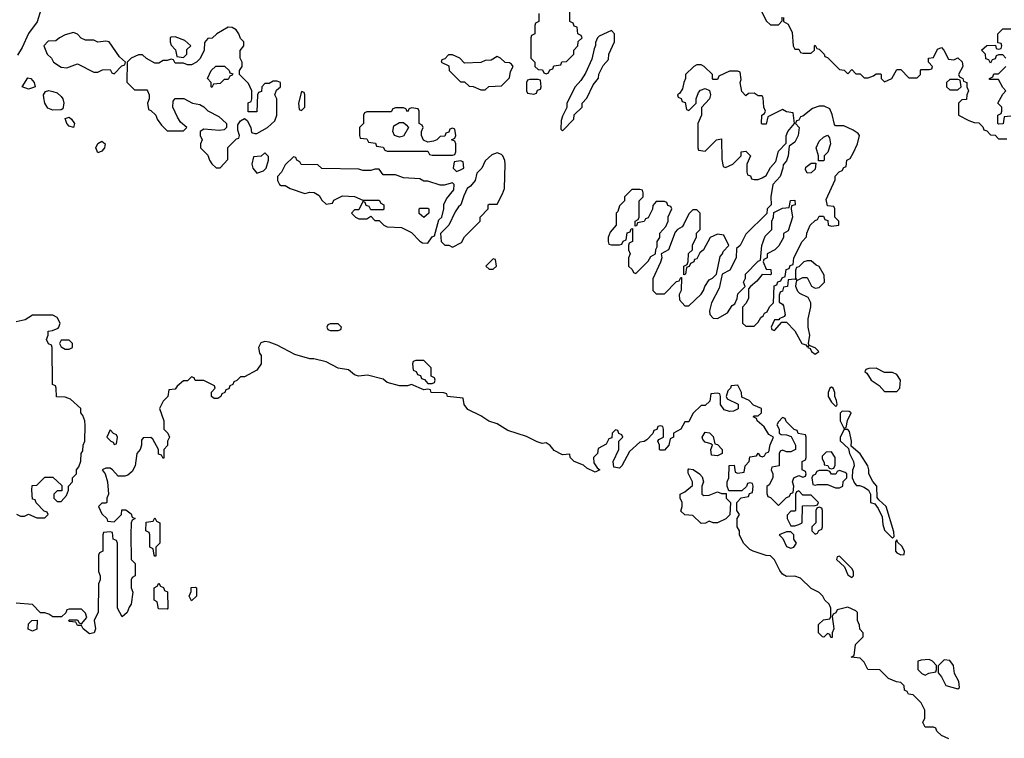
# Model space of a CAD drawing. Header units: inches. Extents: x 2601682 to 2755810, y 449311 to 584050.
# Tile 313 of 505: x 2672567 to 2677398, y 500752 to 504279. Entities that reach past the tile are written whole.
import ezdxf

# ---------------------------------------------------------------- set-up
doc = ezdxf.new("R2010")
doc.units = ezdxf.units.IN
doc.header["$MEASUREMENT"] = 0
doc.layers.add('C6570', color=7, linetype='Continuous')

msp = doc.modelspace()

# ---------------------------------------------------------------- linework, layer by layer
at = {"layer": 'C6570', "color": 2}
for points, elevation in [([(2672670, 504326.6), (2672651.9, 504268.1), (2672609.2, 504210.8), (2672578.3, 504141.7), (2672555.6, 504104.4)], 6), ([(2675114, 504310), (2675114, 504270), (2675098, 504262), (2675094, 504250), (2675094, 504210), (2675078, 504202), (2675074, 504190), (2675074, 504090), (2675094, 504070), (2675094, 504050), (2675110, 504034), (2675132.7, 504032.7), (2675138, 504018), (2675150, 504014), (2675162, 504018), (2675167.3, 504032.7), (2675182, 504038), (2675187.3, 504052.7), (2675222, 504058), (2675227.3, 504072.7), (2675250, 504074), (2675266, 504090), (2675286, 504110), (2675286, 504130), (2675306, 504150), (2675307.3, 504172.7), (2675326, 504190), (2675322, 504202), (2675306, 504210), (2675302, 504242), (2675287.3, 504247.3), (2675282, 504262), (2675266, 504270), (2675266, 504330)], 10), ([(2676202, 504330), (2676230, 504274), (2676250, 504254), (2676290, 504254), (2676307.3, 504272.7), (2676308.4, 504291.6)], 10), ([(2676314, 504290), (2676314, 504270), (2676336.9, 504256.9), (2676356.8, 504216.8), (2676362, 504150), (2676370, 504134), (2676390, 504134), (2676398, 504118), (2676410, 504114), (2676450, 504114), (2676466, 504130), (2676466, 504150), (2676470, 504154), (2676478, 504138), (2676490, 504134), (2676514, 504110), (2676518, 504098), (2676530, 504094), (2676590, 504034), (2676612, 504032), (2676630, 504014), (2676650, 504034), (2676670, 504014), (2676690, 504014), (2676710, 503994), (2676730, 503994), (2676756.4, 504003.6), (2676770, 504014), (2676790, 504014), (2676794, 504010), (2676794, 503990), (2676810, 503974), (2676846, 503990), (2676870, 504034), (2676890, 504034), (2676930, 503994), (2676970, 503994), (2676986, 504010), (2676986, 504030), (2676990, 504034), (2677030, 504034), (2677042, 504038), (2677046, 504050), (2677026, 504070), (2677026, 504090), (2677050, 504094), (2677070, 504134), (2677090, 504142), (2677102, 504130), (2677124.7, 504084.7), (2677150, 504082), (2677170, 504092), (2677191.6, 504071.6), (2677194, 504050), (2677174, 504010), (2677178, 503998), (2677194, 503990), (2677198, 503978), (2677214, 503970), (2677214, 503950), (2677222, 503930), (2677214, 503910), (2677212.7, 503887.3), (2677190, 503886), (2677174, 503870), (2677174, 503810), (2677223.6, 503783.6), (2677250, 503774), (2677272.7, 503772.7), (2677292.7, 503752.7), (2677298, 503738), (2677312.7, 503732.7), (2677330, 503714), (2677352.7, 503712.7), (2677370, 503694), (2677410, 503694)], 10), ([(2677406, 504090), (2677390, 504106), (2677370, 504106), (2677358, 504102), (2677352.7, 504087.3), (2677338, 504082), (2677330, 504066), (2677322, 504082), (2677307.3, 504087.3), (2677306, 504110), (2677286, 504130), (2677312.7, 504152.7), (2677354, 504154), (2677358, 504138), (2677370, 504134), (2677382, 504138), (2677386, 504150), (2677382, 504162), (2677366, 504166), (2677366, 504210), (2677390, 504234), (2677430, 504234)], 10), ([(2677430, 503806), (2677398, 503802), (2677392.7, 503767.3), (2677370, 503766), (2677366, 503770), (2677366, 503810), (2677382, 503818), (2677386, 503830), (2677386, 503850), (2677366, 503870), (2677390, 503914), (2677406, 503930), (2677390, 503946), (2677370, 503986), (2677326, 503986), (2677326, 503990), (2677342, 503998), (2677347.3, 504012.7), (2677370, 504014), (2677406, 504050)], 10), ([(2672551.3, 501851.3), (2672570, 501842), (2672590, 501842), (2672610, 501852), (2672650, 501834), (2672690, 501834), (2672706, 501850), (2672702, 501862), (2672687.3, 501867.3), (2672647.3, 501907.3), (2672642, 501922), (2672630, 501926), (2672626, 501970), (2672628, 501992), (2672650, 501994), (2672690, 502034), (2672730, 502034), (2672772.7, 501992.7), (2672772.7, 501967.3), (2672750, 501966), (2672734, 501950), (2672734, 501930), (2672750, 501914), (2672770, 501914), (2672796.4, 501943.6), (2672806, 501970), (2672806, 501990), (2672826, 502010), (2672826, 502030), (2672846, 502050), (2672846, 502070), (2672856.4, 502083.6), (2672867.3, 502112.7), (2672868, 502150), (2672876.4, 502163.6), (2672878, 502190), (2672886, 502210), (2672887.3, 502287.3), (2672886, 502310), (2672876.4, 502336.4), (2672866, 502350), (2672866, 502370), (2672816.4, 502416.4), (2672790, 502426), (2672747.3, 502427.3), (2672746, 502470), (2672742, 502482), (2672728.4, 502488.4), (2672726, 502670), (2672722, 502682), (2672707.3, 502687.3), (2672698, 502710), (2672706, 502730), (2672706, 502750), (2672727.3, 502752.7), (2672755.3, 502764.7), (2672758, 502770), (2672766, 502790), (2672750, 502818), (2672730, 502828), (2672630, 502828), (2672593.7, 502806.3), (2672550, 502795.3)], 10), ([(2677126, 500750), (2677090, 500766), (2677067.3, 500787.3), (2677062, 500802), (2677050, 500806), (2677010, 500806), (2676998, 500830), (2677008, 500850), (2677008, 500890), (2676990, 500926), (2676950, 500966), (2676928.4, 500968.4), (2676922, 500982), (2676908, 500988), (2676906, 501010), (2676890, 501026), (2676868.4, 501028.4), (2676830, 501046), (2676787.3, 501087.3), (2676729.1, 501089.1), (2676710, 501126), (2676690, 501146), (2676646, 501150), (2676662, 501158), (2676667.3, 501212.7), (2676706, 501250), (2676706, 501270), (2676688.4, 501288.4), (2676687.3, 501307.3), (2676678, 501330), (2676678, 501370), (2676670, 501378), (2676630, 501395.3), (2676578, 501382), (2676572, 501368), (2676558, 501362), (2676554, 501350), (2676562, 501290), (2676554, 501270), (2676552.7, 501247.3), (2676547.3, 501247.3), (2676542, 501262), (2676530, 501266), (2676512, 501248), (2676506, 501250), (2676486, 501270), (2676486, 501310), (2676510, 501334), (2676542, 501338), (2676546, 501350), (2676546, 501390), (2676538, 501410), (2676518, 501430), (2676508, 501450), (2676490, 501468), (2676450, 501488), (2676398, 501538), (2676370, 501548), (2676330, 501546), (2676310, 501558), (2676296, 501576), (2676270, 501628), (2676250, 501648), (2676230, 501648.7), (2676166, 501670), (2676150, 501678), (2676118, 501710), (2676098, 501750), (2676098, 501770), (2676088, 501790), (2676088, 501830), (2676098, 501850), (2676086, 501870), (2676086, 501910), (2676107.3, 501932.7), (2676142, 501938), (2676147.3, 501952.7), (2676162, 501958), (2676166, 501990), (2676162, 502002), (2676150, 502006), (2676138, 502002), (2676132.7, 501987.3), (2676110, 501966), (2676046, 501966), (2676038, 501990), (2676038, 502010), (2676046, 502030), (2676048.4, 502091.6), (2676072.7, 502092.7), (2676078, 502058), (2676090, 502054), (2676122, 502058), (2676126, 502090), (2676146, 502110), (2676150, 502134), (2676182, 502138), (2676190, 502152), (2676198, 502138), (2676210, 502134), (2676222, 502138), (2676228, 502152), (2676242, 502158), (2676248.4, 502191.6), (2676266, 502230), (2676243.1, 502243.1), (2676220.4, 502280.4), (2676186, 502310), (2676182, 502322), (2676166, 502330), (2676170, 502334), (2676190, 502334), (2676206, 502350), (2676206, 502370), (2676167.3, 502387.3), (2676146, 502410), (2676110, 502426), (2676108, 502450), (2676090, 502486), (2676058, 502482), (2676054, 502470), (2676042, 502458), (2676034, 502430), (2676038, 502418), (2676092.7, 502392.7), (2676091.3, 502368.7), (2676070, 502358), (2676050, 502355.3), (2676024, 502364), (2676006, 502390), (2676006, 502430), (2676002, 502442), (2675990, 502446), (2675958, 502442), (2675952.7, 502407.3), (2675930, 502386), (2675910, 502386), (2675870, 502346), (2675850, 502306), (2675830, 502306), (2675811.1, 502268.9), (2675774, 502250), (2675774, 502230), (2675758, 502222), (2675752, 502190), (2675730, 502166), (2675710, 502166), (2675706, 502170), (2675706, 502190), (2675698, 502210), (2675702, 502218), (2675726, 502230), (2675726, 502270), (2675722, 502282), (2675710, 502286), (2675698, 502282), (2675692.7, 502267.3), (2675678, 502262), (2675672.7, 502247.3), (2675643.6, 502216.4), (2675631.6, 502208.4), (2675610, 502206), (2675559.6, 502160.4), (2675522, 502090), (2675510, 502078), (2675482, 502082), (2675478, 502110), (2675506, 502170), (2675506, 502210), (2675526, 502230), (2675522, 502242), (2675507.3, 502247.3), (2675502, 502262), (2675490, 502266), (2675474, 502250), (2675472.7, 502227.3), (2675458, 502222), (2675443.6, 502196.4), (2675405.4, 502174.6), (2675402, 502150), (2675382, 502130), (2675383.6, 502103.6), (2675399.6, 502079.6), (2675414, 502070), (2675390, 502058), (2675350, 502078), (2675333.2, 502093.2), (2675288, 502110), (2675268, 502130), (2675266, 502146), (2675230, 502144), (2675190, 502164), (2675170, 502188.7), (2675150, 502202), (2675130, 502199), (2675106.3, 502206.3), (2675052.9, 502232.9), (2674962, 502262), (2674910, 502295.3), (2674869.3, 502309.3), (2674830, 502335.3), (2674766, 502366), (2674748, 502390), (2674742, 502422), (2674666, 502430), (2674662, 502442), (2674647.3, 502447.3), (2674586, 502450), (2674582, 502462), (2674570, 502466), (2674550, 502462), (2674490, 502488), (2674470, 502482), (2674430, 502482), (2674370, 502499), (2674350, 502515.3), (2674273.6, 502533.6), (2674229.1, 502529.1), (2674210, 502535.3), (2674180.2, 502560.2), (2674130, 502569), (2674070, 502599), (2674010, 502614), (2673990, 502614), (2673916.5, 502636.5), (2673830, 502681.2), (2673790, 502696), (2673770, 502699.3), (2673750, 502693.2), (2673738.8, 502670), (2673742.8, 502642.8), (2673751.3, 502630), (2673751, 502590), (2673730, 502558), (2673670, 502526), (2673650, 502526), (2673632.7, 502507.3), (2673618, 502502), (2673612, 502488), (2673598, 502482), (2673592.7, 502467.3), (2673578, 502462), (2673574, 502450), (2673558, 502442), (2673554, 502430), (2673539.6, 502420.4), (2673520.4, 502420.4), (2673508, 502430), (2673508.4, 502451.6), (2673526, 502470), (2673522, 502482), (2673470, 502508), (2673428.4, 502508.4), (2673422, 502522), (2673410, 502526), (2673390, 502506), (2673370, 502506), (2673339.6, 502480.4), (2673330, 502466), (2673298, 502462), (2673294, 502430), (2673270, 502406), (2673252, 502370), (2673274, 502310), (2673274, 502270), (2673294, 502250), (2673302, 502230), (2673292, 502210), (2673291.6, 502188.4), (2673274, 502170), (2673274, 502130), (2673270, 502126), (2673262, 502142), (2673247.3, 502147.3), (2673248, 502170), (2673220.4, 502220.4), (2673210, 502228), (2673172.7, 502227.3), (2673164.7, 502215.3), (2673164.7, 502190), (2673158, 502170), (2673142, 502150), (2673134, 502090), (2673118.8, 502061.2), (2673097.3, 502042.7), (2673082, 502038), (2673050, 502039), (2673022, 502070), (2673010, 502077.2), (2672990, 502077.2), (2672972, 502070), (2672986, 502050), (2672998, 502010), (2673002, 501950), (2672994, 501930), (2672994, 501910), (2672990, 501906), (2672970, 501906), (2672954, 501890), (2672970, 501854), (2672994, 501830), (2672998, 501818), (2673030, 501814), (2673066, 501850), (2673067.3, 501872.7), (2673087.3, 501872.7), (2673114, 501854), (2673118, 501838), (2673134, 501830), (2673118, 501822), (2673114, 501810), (2673112, 501750), (2673114, 501630), (2673134, 501610), (2673134, 501550), (2673118, 501542), (2673114, 501530), (2673114, 501490), (2673122, 501470), (2673114, 501410), (2673103.6, 501396.4), (2673094, 501370), (2673070, 501348), (2673046, 501390), (2673046, 501710), (2673042, 501722), (2673026, 501730), (2673022, 501762), (2673010, 501766), (2672978, 501762), (2672974, 501750), (2672974, 501670), (2672958, 501662), (2672954, 501650), (2672954, 501570), (2672962, 501550), (2672962, 501530), (2672954, 501510), (2672951.6, 501371.6), (2672931.3, 501330), (2672938, 501290), (2672931.3, 501270), (2672910, 501264), (2672878, 501290), (2672870, 501306), (2672850, 501306), (2672842, 501322), (2672810, 501326), (2672808, 501330), (2672810, 501334), (2672850, 501334), (2672858, 501318), (2672870, 501314), (2672895.3, 501344.7), (2672890, 501366), (2672870, 501386), (2672810, 501386), (2672798, 501382), (2672792.7, 501367.3), (2672771.6, 501348.4), (2672730, 501348), (2672710, 501362), (2672690, 501368), (2672668, 501368), (2672630, 501408), (2672550, 501415.3)], 10)]:
    msp.add_lwpolyline(points, dxfattribs=dict(at, elevation=elevation))
for points, elevation in [([(2672830, 504215.3), (2672790, 504204), (2672762, 504190), (2672744.7, 504175.3), (2672707.1, 504172.9), (2672684.7, 504150), (2672702, 504110), (2672722, 504090), (2672732, 504070), (2672770, 504046), (2672798, 504042), (2672850, 504062), (2672930, 504022), (2672950, 504022), (2672972.7, 504032.7), (2673010, 504034), (2673018, 504018), (2673030, 504014), (2673067.3, 504052.7), (2673082, 504058), (2673086, 504070), (2673056.4, 504096.4), (2673006, 504170), (2672990, 504174), (2672950, 504168.7), (2672930, 504178), (2672890, 504178), (2672868.7, 504188.7), (2672850, 504208)], 10), ([(2673590, 504242), (2673534, 504210), (2673511.6, 504188.4), (2673490, 504186), (2673472.7, 504167.3), (2673471.1, 504128.9), (2673451.6, 504088.4), (2673434, 504070), (2673410, 504058), (2673390, 504058), (2673370, 504066), (2673330, 504066), (2673322, 504082), (2673310, 504086), (2673290, 504078), (2673270, 504078), (2673250, 504066), (2673230, 504066), (2673188.4, 504088.4), (2673170, 504106), (2673150, 504106), (2673114, 504090), (2673094, 504070), (2673092.7, 503972.7), (2673130, 503934), (2673190, 503934), (2673194, 503930), (2673202, 503910), (2673202, 503890), (2673194, 503870), (2673198, 503838), (2673210, 503834), (2673234, 503810), (2673242, 503790), (2673262, 503762), (2673290, 503734), (2673370, 503734), (2673386, 503750), (2673356.4, 503776.4), (2673340.2, 503800.2), (2673318, 503850), (2673320.4, 503879.6), (2673330, 503892), (2673371.6, 503891.6), (2673414, 503870), (2673450, 503862), (2673470, 503852), (2673490, 503832), (2673544, 503804), (2673582, 503770), (2673582, 503750), (2673570, 503738), (2673544.7, 503735.3), (2673470, 503742), (2673452, 503730), (2673452, 503710), (2673462, 503690), (2673454, 503670), (2673454, 503650), (2673490, 503614), (2673498, 503590), (2673510, 503572), (2673530, 503552), (2673550, 503552), (2673587.3, 503592.7), (2673588.4, 503651.6), (2673630, 503694), (2673642, 503698), (2673646, 503710), (2673636.4, 503736.4), (2673636.4, 503763.6), (2673650, 503782), (2673670, 503794), (2673683.6, 503783.6), (2673701, 503750), (2673704.7, 503724.7), (2673721, 503721), (2673730, 503721), (2673782, 503750), (2673818, 503782), (2673828.7, 503810), (2673828, 503890), (2673818, 503910), (2673827.3, 503932.7), (2673846, 503950), (2673846, 503970), (2673830, 503978), (2673810, 503978), (2673790, 503966), (2673770, 503966), (2673754, 503950), (2673752.7, 503927.3), (2673738, 503922), (2673734, 503910), (2673730, 503826), (2673687.3, 503827.3), (2673688.4, 503871.6), (2673702, 503878), (2673706, 503890), (2673706, 503930), (2673690, 503966), (2673646, 504010), (2673646, 504030), (2673658, 504050), (2673658, 504070), (2673648, 504090), (2673648.4, 504128.4), (2673666, 504150), (2673666, 504170), (2673650, 504186), (2673642, 504210), (2673628.7, 504230), (2673610, 504241.2)], 10), ([(2675470, 504226), (2675410, 504198), (2675402, 504190), (2675392.7, 504167.3), (2675392.7, 504152.7), (2675384.7, 504135.3), (2675374.8, 504085.2), (2675342.8, 504017.2), (2675319.8, 503980.2), (2675292, 503950), (2675252, 503870), (2675252, 503848), (2675230, 503806), (2675223.6, 503783.6), (2675222, 503742), (2675230, 503734), (2675286, 503790), (2675287.3, 503812.7), (2675326, 503850), (2675326, 503870), (2675350, 503894), (2675380.2, 503959.8), (2675407.3, 503992.7), (2675408.4, 504011.6), (2675430, 504054), (2675456.4, 504083.6), (2675458, 504110), (2675486, 504170), (2675486, 504210)], 10), ([(2673330, 504195.3), (2673310, 504194), (2673304.7, 504190), (2673304.7, 504170), (2673310, 504154), (2673331.6, 504131.6), (2673338, 504098), (2673370, 504094), (2673386, 504110), (2673387.3, 504132.7), (2673406, 504150), (2673376.4, 504176.4)], 10), ([(2674690, 504106), (2674670, 504106), (2674652.7, 504087.3), (2674638, 504082), (2674634, 504070), (2674672.7, 504052.7), (2674674, 504030), (2674730, 503974), (2674750, 503974), (2674772.7, 503952.7), (2674791.6, 503951.6), (2674830, 503934), (2674850, 503934), (2674868.4, 503951.6), (2674930, 503954), (2674970, 503994), (2674975.3, 504024.7), (2674988, 504050), (2674980.4, 504060.4), (2674970, 504068), (2674948.4, 504068.4), (2674926, 504090), (2674910, 504098), (2674879.6, 504080.4), (2674850, 504078), (2674830, 504068.7), (2674750, 504066), (2674726, 504090)], 10), ([(2675910, 504058), (2675890, 504058), (2675874, 504050), (2675834, 504010), (2675834, 503990), (2675824.7, 503970), (2675819.6, 503940.4), (2675803.6, 503916.4), (2675794, 503910), (2675798, 503898), (2675812.7, 503892.7), (2675818, 503878), (2675832.7, 503872.7), (2675838, 503838), (2675850, 503834), (2675886, 503870), (2675886, 503890), (2675898, 503922), (2675907.3, 503932.7), (2675930, 503942), (2675951.6, 503931.6), (2675956, 503910), (2675951.3, 503890), (2675912.7, 503847.3), (2675912, 503810), (2675894, 503770), (2675894, 503650), (2675898, 503638), (2675930, 503634), (2675986, 503690), (2676010, 503694), (2676012.7, 503592.7), (2676018, 503558), (2676030, 503554), (2676066, 503570), (2676106, 503610), (2676106, 503630), (2676130, 503634), (2676152, 503610), (2676134, 503570), (2676134, 503530), (2676138, 503518), (2676152.7, 503512.7), (2676158, 503498), (2676170, 503494), (2676190, 503494), (2676210, 503502), (2676230, 503514), (2676250, 503554), (2676276.4, 503583.6), (2676290, 503634), (2676327.3, 503672.7), (2676328.4, 503708.4), (2676335.3, 503730), (2676368, 503770), (2676362, 503822), (2676330, 503826), (2676310, 503838), (2676238, 503802), (2676230, 503766), (2676210, 503766), (2676206, 503770), (2676208, 503810), (2676222, 503818), (2676226, 503830), (2676218, 503850), (2676215.3, 503895.3), (2676210, 503906), (2676190, 503906), (2676170, 503918), (2676143.6, 503916.4), (2676130, 503906), (2676110, 503926), (2676102, 503970), (2676106, 503986), (2676102, 504022), (2676090, 504026), (2676050, 504026), (2675998, 504002), (2675990, 503986), (2675970, 503986), (2675966, 503990), (2675966, 504010), (2675926, 504050)], 10), ([(2673510, 503946), (2673506, 503950), (2673506, 503970), (2673488, 503990), (2673506, 504030), (2673528.4, 504051.6), (2673571.6, 504051.6), (2673594, 504030), (2673598, 504018), (2673612.7, 504012.7), (2673610, 504006), (2673598, 504002), (2673590, 503986), (2673570, 503986), (2673550, 503966), (2673518, 503962)], 10), ([(2672610, 503937.2), (2672578, 503950), (2672606.8, 503993.2), (2672622, 503990), (2672638, 503970), (2672642, 503950), (2672630, 503945.2)], 6), ([(2675110, 503986), (2675070, 503986), (2675058, 503982), (2675054, 503970), (2675054, 503930), (2675058, 503918), (2675090, 503914), (2675102, 503918), (2675107.3, 503932.7), (2675122, 503938), (2675126, 503950), (2675122, 503982)], 10), ([(2677170, 503986), (2677130, 503986), (2677114, 503970), (2677114, 503950), (2677130, 503934), (2677170, 503934), (2677186, 503950), (2677182, 503982)], 10), ([(2672730, 503835.6), (2672704.2, 503844.2), (2672689.3, 503870), (2672685.2, 503894.8), (2672684, 503910), (2672692.9, 503927.1), (2672709.3, 503930.7), (2672730, 503926.7), (2672750, 503919.5), (2672770, 503901.6), (2672778.7, 503890), (2672783.1, 503870), (2672778, 503842), (2672770, 503837.2)], 6), ([(2673950, 503926), (2673934, 503870), (2673938, 503838), (2673950, 503834), (2673966, 503850), (2673966, 503910), (2673962, 503922)], 10), ([(2674490, 503846), (2674478, 503842), (2674470, 503826), (2674462, 503842), (2674450, 503846), (2674410, 503846), (2674398, 503842), (2674390, 503826), (2674270, 503826), (2674258, 503822), (2674254, 503810), (2674254, 503770), (2674234, 503750), (2674234, 503710), (2674238, 503698), (2674270, 503694), (2674278, 503678), (2674312.7, 503672.7), (2674318, 503658), (2674350, 503654), (2674358, 503638), (2674370, 503634), (2674570, 503634), (2674578, 503618), (2674590, 503614), (2674690, 503614), (2674702, 503618), (2674706, 503630), (2674706, 503670), (2674702, 503682), (2674686, 503690), (2674702, 503698), (2674706, 503710), (2674702, 503742), (2674690, 503746), (2674678, 503742), (2674672.7, 503727.3), (2674658, 503722), (2674652.7, 503707.3), (2674630, 503706), (2674614, 503690), (2674596.9, 503683.1), (2674570, 503678), (2674547.3, 503687.3), (2674538, 503710), (2674538, 503730), (2674546, 503750), (2674542, 503762), (2674526, 503770), (2674526, 503830), (2674522, 503842)], 10), ([(2676490, 503855.3), (2676456.9, 503843.1), (2676410, 503806), (2676398, 503802), (2676390, 503786), (2676378, 503782), (2676374, 503770), (2676391.3, 503750), (2676386, 503710), (2676370, 503678), (2676342, 503658), (2676338, 503610), (2676330, 503586), (2676312.7, 503567.3), (2676312, 503550), (2676298, 503510), (2676262, 503470), (2676252, 503410), (2676254, 503370), (2676234, 503350), (2676232.7, 503327.3), (2676130, 503226), (2676102, 503170), (2676084.7, 503155.3), (2676082, 503110), (2676051, 503049), (2676014, 503030), (2675998.8, 502961.2), (2675961, 502890), (2675952, 502850), (2675952.7, 502832.7), (2675970, 502814), (2675990, 502812), (2676040.4, 502839.6), (2676063.1, 502876.9), (2676075.3, 502884.7), (2676088, 502910), (2676090, 502934), (2676126, 502970), (2676118, 502990), (2676128, 503010), (2676128, 503030), (2676190, 503094), (2676202, 503098), (2676208, 503170), (2676224, 503216), (2676258, 503250), (2676258, 503290), (2676266, 503310), (2676267.3, 503332.7), (2676310, 503354), (2676342, 503358), (2676348.9, 503391.1), (2676370, 503394), (2676372, 503370), (2676354, 503366), (2676352, 503350), (2676358, 503310), (2676338, 503242), (2676314, 503230), (2676314, 503210), (2676291.3, 503168.7), (2676271.3, 503148.7), (2676234, 503130), (2676234, 503110), (2676218, 503102), (2676214, 503090), (2676230, 503054), (2676252.7, 503052.7), (2676254, 503030), (2676250, 503026), (2676210, 503028), (2676183.6, 502996.4), (2676152, 502970), (2676142, 502958), (2676142, 502910), (2676130, 502886), (2676112.7, 502867.3), (2676114, 502790), (2676130, 502774), (2676170, 502774), (2676190, 502794), (2676203.1, 502816.9), (2676215.3, 502824.7), (2676222, 502838), (2676234.6, 502845.4), (2676246, 502870), (2676266, 502890), (2676268, 502972), (2676282, 502978), (2676287.3, 502992.7), (2676302, 502998), (2676307.3, 503012.7), (2676322, 503018), (2676327.3, 503052.7), (2676342, 503058), (2676347.3, 503072.7), (2676362, 503078), (2676366, 503110), (2676406, 503190), (2676427.3, 503212.7), (2676428.4, 503231.6), (2676446, 503270), (2676470, 503294), (2676482, 503298), (2676490, 503314), (2676510, 503314), (2676518, 503298), (2676532.7, 503292.7), (2676534, 503270), (2676550, 503266), (2676586, 503270), (2676586, 503290), (2676566, 503310), (2676566, 503350), (2676562, 503362), (2676530, 503366), (2676523.1, 503396.9), (2676567.3, 503492.7), (2676568.4, 503511.6), (2676587.3, 503532.7), (2676602, 503538), (2676610, 503554), (2676622, 503558), (2676626, 503590), (2676642, 503598), (2676656.4, 503623.6), (2676678, 503670), (2676688, 503710), (2676680.4, 503720.4), (2676656.4, 503736.4), (2676610, 503758), (2676570, 503758), (2676564, 503764), (2676553.6, 503813.6), (2676542, 503842), (2676514.6, 503854.6)], 10), ([(2672830, 503749.4), (2672810, 503757.2), (2672797.2, 503770), (2672790, 503794), (2672810, 503801), (2672821, 503790), (2672834.8, 503770)], 6), ([(2674430, 503702), (2674406, 503710), (2674398, 503730), (2674402, 503758), (2674430, 503774), (2674450, 503774), (2674463.6, 503763.6), (2674474, 503750), (2674450, 503708)], 10), ([(2672950, 503625.2), (2672940.7, 503650), (2672950, 503671), (2672970, 503682.8), (2672986, 503670), (2672982, 503650), (2672970, 503633.2)], 6), ([(2676486, 503586), (2676486, 503610), (2676475.3, 503650), (2676490, 503682), (2676510, 503702), (2676530, 503712), (2676539.6, 503699.6), (2676544.7, 503670), (2676531.6, 503628.4), (2676514, 503610), (2676514, 503590), (2676510, 503586)], 10), ([(2673770, 503626), (2673751.6, 503608.4), (2673714, 503606), (2673706, 503570), (2673711.3, 503550), (2673730, 503526), (2673763.1, 503536.9), (2673775.3, 503550), (2673788, 503590), (2673787.3, 503607.3)], 10), ([(2674910, 503626), (2674883.6, 503616.4), (2674850, 503586), (2674834, 503550), (2674810, 503526), (2674802, 503490), (2674778.8, 503461.2), (2674762, 503450), (2674745.4, 503414.6), (2674732, 503370), (2674719.6, 503360.4), (2674703.6, 503336.4), (2674672, 503270), (2674632, 503230), (2674634, 503190), (2674652.7, 503172.7), (2674671.6, 503171.6), (2674690, 503162), (2674734.6, 503185.4), (2674750, 503214), (2674826, 503290), (2674826, 503310), (2674866, 503350), (2674866, 503370), (2674870, 503374), (2674910, 503374), (2674936.4, 503423.6), (2674946, 503450), (2674948, 503570), (2674947.3, 503587.3), (2674938, 503610), (2674930, 503618)], 10), ([(2673910, 503606), (2673870, 503566), (2673852, 503530), (2673832, 503510), (2673832, 503490), (2673842, 503470), (2673850, 503464.7), (2673870, 503464.7), (2673894, 503450), (2673965.4, 503425.4), (2673990, 503432), (2674011.6, 503431.6), (2674036.9, 503416.9), (2674050, 503394), (2674070, 503374), (2674102, 503378), (2674107.3, 503392.7), (2674150, 503414), (2674210, 503412), (2674250, 503394), (2674330, 503394), (2674338, 503378), (2674354, 503370), (2674354, 503350), (2674350, 503346), (2674290, 503346), (2674282, 503362), (2674267.3, 503367.3), (2674262, 503382), (2674250, 503386), (2674230, 503346), (2674210, 503346), (2674194, 503330), (2674214, 503310), (2674230, 503302), (2674270, 503302), (2674290, 503314), (2674310, 503294), (2674330, 503294), (2674354, 503270), (2674370, 503262), (2674439.6, 503259.6), (2674490, 503234), (2674530, 503192), (2674543.6, 503183.6), (2674570, 503182), (2674590, 503214), (2674602, 503218), (2674624, 503296), (2674638, 503310), (2674648, 503350), (2674648, 503372), (2674660.4, 503399.6), (2674696.4, 503443.6), (2674698, 503470), (2674690, 503478), (2674650, 503466), (2674630, 503466), (2674570, 503486), (2674550, 503486), (2674530, 503498), (2674450, 503502), (2674410, 503518), (2674350, 503518), (2674330, 503546), (2674310, 503546), (2674290, 503538), (2674250, 503538), (2674230, 503546), (2674050, 503548), (2674030, 503566), (2673948.4, 503568.4), (2673942, 503582), (2673926, 503590), (2673922, 503602)], 10), ([(2674730, 503586), (2674698, 503582), (2674694, 503550), (2674710, 503534), (2674730, 503542), (2674746, 503550), (2674742, 503582)], 10), ([(2676430, 503526), (2676423.1, 503543.1), (2676424.7, 503555.3), (2676450, 503574), (2676474, 503574), (2676470, 503546), (2676450, 503528)], 10), ([(2675610, 503446), (2675570, 503446), (2675534, 503410), (2675534, 503390), (2675510, 503366), (2675502, 503338), (2675494, 503330), (2675494, 503270), (2675463.6, 503236.4), (2675454, 503210), (2675454, 503190), (2675458, 503178), (2675470, 503174), (2675510, 503174), (2675522, 503178), (2675527.3, 503192.7), (2675542, 503198), (2675547.3, 503232.7), (2675562, 503238), (2675567.3, 503252.7), (2675574, 503254), (2675574, 503190), (2675558, 503182), (2675554, 503170), (2675554, 503150), (2675562, 503130), (2675554, 503110), (2675554, 503070), (2675572.7, 503052.7), (2675578, 503038), (2675590, 503034), (2675650, 503094), (2675663.1, 503116.9), (2675686, 503130), (2675688.4, 503151.6), (2675695.3, 503164.7), (2675695.3, 503190), (2675708, 503210), (2675708.4, 503231.6), (2675736.4, 503263.6), (2675748, 503290), (2675748.4, 503311.6), (2675766, 503350), (2675762, 503362), (2675747.3, 503367.3), (2675742, 503382), (2675730, 503386), (2675690, 503386), (2675672.7, 503367.3), (2675671.6, 503348.4), (2675650, 503306), (2675638, 503302), (2675631.6, 503288.4), (2675598, 503282), (2675592.7, 503267.3), (2675586, 503266), (2675586, 503290), (2675602, 503298), (2675606, 503310), (2675606, 503390), (2675626, 503410), (2675626, 503430), (2675622, 503442)], 10), ([(2674550, 503308), (2674527.3, 503327.3), (2674526, 503350), (2674530, 503354), (2674570, 503354), (2674574, 503350), (2674574, 503330)], 10), ([(2675890, 503346), (2675870, 503346), (2675850, 503326), (2675825.4, 503274.6), (2675816.9, 503263.1), (2675794, 503250), (2675783.6, 503236.4), (2675751, 503149), (2675714, 503130), (2675718, 503110), (2675711.1, 503088.9), (2675672.7, 503007.3), (2675674, 502950), (2675690, 502934), (2675730, 502934), (2675790, 502994), (2675802, 502998), (2675810, 503014), (2675814, 503014), (2675812, 502950), (2675802, 502930), (2675803.6, 502903.6), (2675830, 502874), (2675850, 502874), (2675910, 502932), (2675922, 502950), (2675928, 502970), (2675950, 503002), (2675966, 503010), (2675986, 503030), (2676004, 503116), (2676015.3, 503130), (2676018, 503142), (2676046, 503170), (2676022, 503222), (2675990, 503226), (2675954, 503210), (2675922, 503150), (2675904.7, 503135.3), (2675890, 503106), (2675878, 503102), (2675874, 503090), (2675858, 503082), (2675852, 503068), (2675838, 503062), (2675834, 503030), (2675826, 503026), (2675826, 503070), (2675842, 503078), (2675847.3, 503092.7), (2675849, 503131), (2675868, 503150), (2675868.4, 503171.6), (2675887.3, 503212.7), (2675888.4, 503231.6), (2675906, 503250), (2675906, 503330)], 10), ([(2674890, 503106), (2674854, 503070), (2674870, 503054), (2674890, 503054), (2674906, 503070), (2674902, 503102)], 10), ([(2676450, 503095.3), (2676430, 503095.3), (2676414, 503090), (2676390, 503066), (2676378, 503062), (2676374, 503050), (2676374, 503010), (2676378, 503002), (2676370, 503006), (2676338, 503002), (2676334, 502970), (2676314, 502966), (2676310, 502946), (2676298, 502942), (2676292.7, 502927.3), (2676292.7, 502892.7), (2676310, 502882), (2676314.4, 502874.4), (2676322, 502830), (2676318, 502822), (2676294, 502810), (2676294, 502806), (2676270, 502806), (2676254, 502770), (2676258, 502758), (2676270, 502754), (2676306, 502794), (2676330, 502794), (2676370, 502752), (2676404.7, 502690), (2676423.6, 502683.6), (2676430, 502674), (2676438, 502678), (2676434, 502670), (2676444.7, 502664.7), (2676452, 502650), (2676470, 502638), (2676488, 502650), (2676470, 502668), (2676440.4, 502680.4), (2676438, 502690), (2676444, 502730), (2676435.3, 502770), (2676435.3, 502810), (2676448, 502870), (2676448, 502890), (2676435.3, 502915.3), (2676394.6, 502934.6), (2676384.7, 502944.7), (2676375.3, 502970), (2676376.4, 502983.6), (2676380.4, 502999.6), (2676410, 503014), (2676430, 503014), (2676451.6, 502971.6), (2676470, 502962), (2676490, 502964.7), (2676515.3, 502990), (2676514.6, 503025.4), (2676490, 503068), (2676474.6, 503074.6)], 10), ([(2674130, 502786), (2674090, 502786), (2674078, 502782), (2674074, 502770), (2674078, 502758), (2674090, 502754), (2674130, 502754), (2674142, 502758), (2674146, 502770)], 10), ([(2672810, 502706), (2672770, 502706), (2672762, 502690), (2672770, 502674), (2672790, 502662), (2672810, 502662), (2672826, 502670), (2672826, 502690)], 10), ([(2674550, 502606), (2674510, 502606), (2674498, 502602), (2674494, 502590), (2674498, 502558), (2674512.7, 502552.7), (2674518, 502538), (2674532.7, 502532.7), (2674538, 502518), (2674552.7, 502512.7), (2674570, 502494), (2674590, 502494), (2674602, 502498), (2674606, 502510), (2674602, 502522), (2674586, 502530), (2674586, 502570)], 10), ([(2676770, 502568), (2676732.7, 502567.3), (2676718, 502562), (2676714, 502550), (2676723.6, 502543.6), (2676744.7, 502510), (2676783.6, 502483.6), (2676810, 502454), (2676870, 502454), (2676886, 502470), (2676888, 502510), (2676870, 502538), (2676850, 502548), (2676810, 502548)], 10), ([(2676550, 502475.3), (2676542, 502470), (2676534, 502450), (2676534, 502430), (2676550, 502402), (2676570, 502382), (2676576.4, 502383.6), (2676578, 502390), (2676575.3, 502410), (2676566, 502430), (2676566, 502450), (2676558, 502470)], 10), ([(2676310, 502326), (2676290, 502306), (2676282, 502290), (2676294, 502270), (2676294, 502250), (2676303.6, 502243.6), (2676330, 502242), (2676352.7, 502232.7), (2676374, 502190), (2676374, 502170), (2676350, 502158), (2676330, 502158), (2676310, 502166), (2676298, 502162), (2676294, 502150), (2676294, 502090), (2676258, 502082), (2676254, 502070), (2676262, 502050), (2676262, 502030), (2676243.6, 501996.4), (2676232.7, 501987.3), (2676232.7, 501952.7), (2676238, 501938), (2676250, 501934), (2676290, 501894), (2676330, 501934), (2676342, 501938), (2676350, 501954), (2676362, 501958), (2676366, 501990), (2676358, 502010), (2676366, 502030), (2676390, 502042), (2676410, 502034), (2676422, 502038), (2676426, 502050), (2676422, 502062), (2676406, 502070), (2676406, 502110), (2676422, 502118), (2676426, 502130), (2676426, 502230), (2676422, 502242), (2676387.3, 502247.3), (2676382, 502262), (2676367.3, 502267.3), (2676327.3, 502307.3), (2676322, 502322)], 10), ([(2676602, 502358), (2676592.7, 502347.3), (2676592, 502310), (2676610, 502274), (2676622, 502278), (2676628.4, 502311.6), (2676646, 502350), (2676636.4, 502356.4)], 10), ([(2673010, 502266), (2672994, 502230), (2673014, 502210), (2673025.4, 502205.4), (2673030, 502194), (2673042, 502198), (2673046, 502230), (2673042, 502242), (2673027.3, 502247.3)], 10), ([(2676630, 502268), (2676612.7, 502267.3), (2676592, 502230), (2676592.7, 502212.7), (2676634, 502174), (2676638, 502150), (2676658, 502110), (2676662, 502090), (2676652.7, 502067.3), (2676652, 502030), (2676663.6, 502003.6), (2676672, 501992), (2676688, 501992), (2676710, 501984.7), (2676732, 501970), (2676742, 501950), (2676742, 501910), (2676762, 501902), (2676779.8, 501879.8), (2676798.8, 501838.8), (2676802, 501802), (2676810, 501774), (2676850, 501734), (2676858, 501742), (2676855.3, 501764.7), (2676818, 501890), (2676782, 501922), (2676774.6, 501934.6), (2676773.2, 501990), (2676752.9, 502012.9), (2676733.2, 502050), (2676734, 502070), (2676728.7, 502090), (2676690, 502148), (2676646, 502186), (2676648, 502210), (2676638, 502258)], 10), ([(2675990, 502138), (2675962, 502142), (2675958, 502170), (2675966, 502190), (2675958, 502198), (2675930, 502206), (2675918, 502218), (2675915.3, 502230), (2675930, 502254), (2675951.3, 502251.3), (2675970, 502234), (2675978, 502198), (2675990, 502194), (2676014, 502170), (2676014, 502150), (2676010, 502148)], 10), ([(2676550, 502158), (2676523.6, 502156.4), (2676503.6, 502136.4), (2676503.6, 502123.6), (2676514, 502106), (2676514, 502094), (2676531.6, 502091.6), (2676538, 502078), (2676550, 502074), (2676562, 502078), (2676567.3, 502092.7), (2676568, 502130)], 10), ([(2675923.6, 501943.6), (2675950, 501944.7), (2675990, 501962), (2676010, 501954), (2676034, 501954), (2676034, 501930), (2676054, 501910), (2676051.6, 501848.4), (2676031.6, 501828.4), (2675990, 501808.7), (2675968.7, 501808.7), (2675950, 501818), (2675931.6, 501808.4), (2675910, 501806), (2675870, 501846), (2675830, 501848.7), (2675810, 501866), (2675818, 501890), (2675818, 501910), (2675808, 501930), (2675808, 501950), (2675830, 501962), (2675867.3, 501992.7), (2675868, 502010), (2675847.3, 502052.7), (2675846, 502070), (2675850, 502074), (2675871, 502071), (2675902, 502050), (2675915.3, 502035.3), (2675922, 502010), (2675914, 501990), (2675914, 501950)], 10), ([(2676590, 502066), (2676578, 502062), (2676572, 502048), (2676550, 502048), (2676542, 502062), (2676530, 502066), (2676490, 502066), (2676478, 502062), (2676470, 502046), (2676458, 502042), (2676454, 502030), (2676458, 501998), (2676470, 501994), (2676482, 501998), (2676530, 501998), (2676570, 501982), (2676590, 501982), (2676606, 501990), (2676608, 502012), (2676626, 502030), (2676626, 502050), (2676616.4, 502056.4)], 10), ([(2676390, 501966), (2676378, 501962), (2676374, 501950), (2676374, 501870), (2676370, 501866), (2676350, 501866), (2676332.7, 501847.3), (2676332, 501830), (2676350, 501794), (2676370, 501794), (2676390, 501802), (2676406, 501810), (2676407.3, 501892.7), (2676470, 501894), (2676482, 501898), (2676486, 501910), (2676450, 501946), (2676410, 501946)], 10), ([(2676490, 501886), (2676478, 501882), (2676474, 501870), (2676474, 501810), (2676454, 501790), (2676454, 501770), (2676470, 501754), (2676482, 501758), (2676487.3, 501772.7), (2676502, 501778), (2676506, 501790), (2676506, 501870), (2676502, 501882)], 10), ([(2673230, 501646), (2673226, 501650), (2673222, 501682), (2673206, 501690), (2673206, 501750), (2673202, 501762), (2673186, 501770), (2673187.3, 501812.7), (2673222, 501818), (2673230, 501834), (2673238, 501818), (2673254, 501810), (2673254, 501710), (2673234, 501690), (2673234, 501646)], 10), ([(2676350, 501766), (2676330, 501766), (2676294, 501750), (2676312, 501732), (2676330, 501694), (2676350, 501684.7), (2676366, 501690), (2676378, 501710), (2676366, 501730), (2676366, 501750)], 10), ([(2676870, 501726), (2676863.6, 501716.4), (2676864.7, 501670), (2676870, 501662), (2676890, 501652), (2676906, 501654), (2676908, 501670), (2676895.5, 501695.5), (2676874, 501714)], 10), ([(2676590, 501646), (2676578, 501642), (2676574, 501630), (2676614, 501594), (2676630, 501554), (2676650, 501542), (2676658, 501550), (2676658, 501570), (2676650, 501586)], 10), ([(2673290, 501386), (2673247.3, 501387.3), (2673242, 501422), (2673226, 501430), (2673226, 501490), (2673242, 501498), (2673250, 501514), (2673258, 501498), (2673272.7, 501492.7), (2673278, 501478), (2673291.6, 501471.6), (2673294, 501390)], 10), ([(2673410, 501426), (2673398, 501450), (2673407.3, 501472.7), (2673408.4, 501491.6), (2673430, 501494), (2673434, 501490), (2673434, 501450)], 10), ([(2672630, 501278), (2672608.4, 501288.4), (2672610, 501314), (2672626, 501330), (2672651.6, 501331.6), (2672650, 501288)], 10), ([(2677030, 501138), (2676990, 501135.3), (2676974, 501130), (2676974, 501090), (2676994, 501070), (2677010, 501062), (2677028.4, 501071.6), (2677062, 501078), (2677066, 501090), (2677066, 501110), (2677046, 501130)], 10), ([(2677102.8, 501137.2), (2677072.7, 501107.3), (2677072.7, 501072.7), (2677090, 501054), (2677111.6, 501011.6), (2677170, 500994), (2677178, 501002), (2677175.3, 501030), (2677154, 501070), (2677148.7, 501110), (2677130, 501133.2)], 10)]:
    msp.add_lwpolyline(points, close=True, dxfattribs=dict(at, elevation=elevation))

doc.saveas('drawing.dxf')
